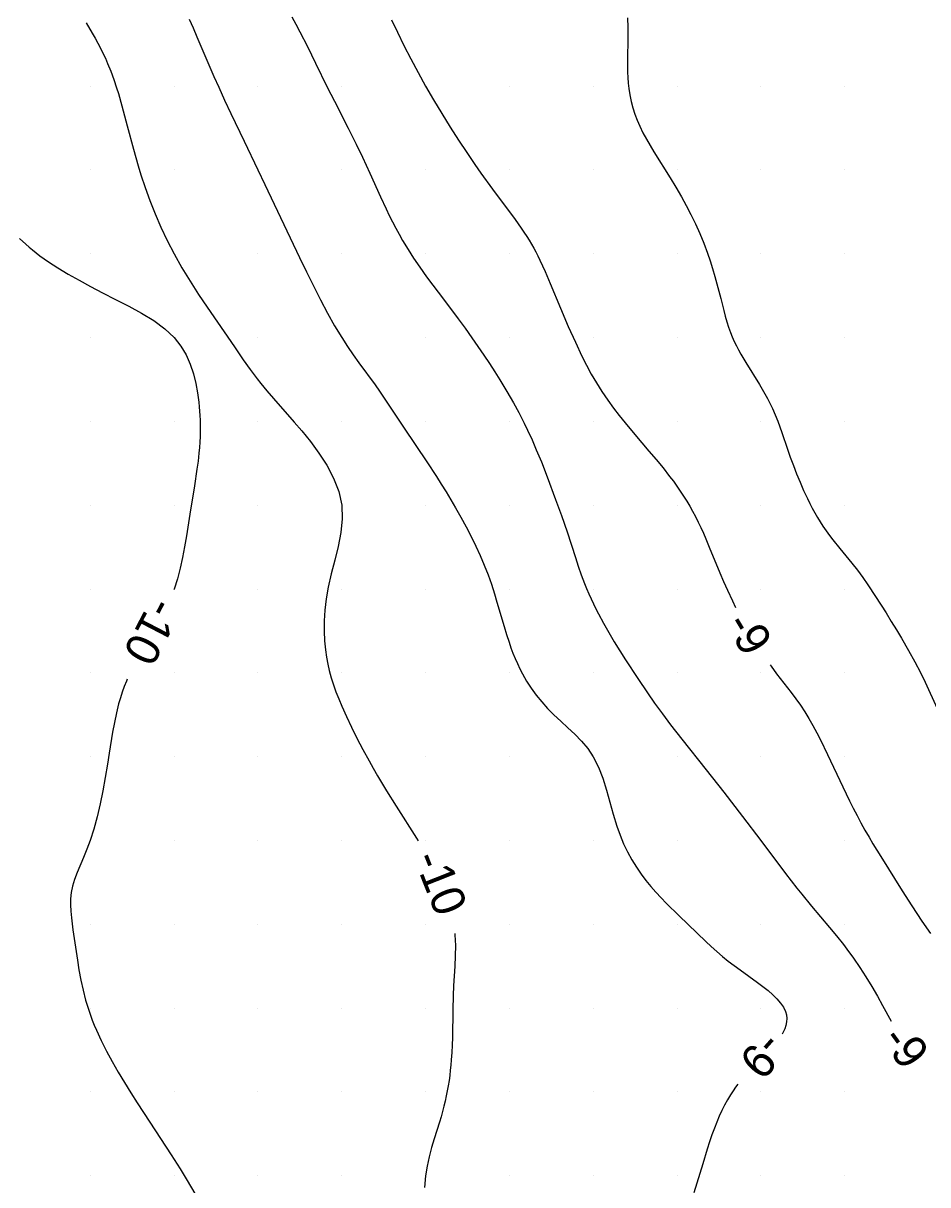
# Model space of a CAD drawing. Extents: x 2602990 to 2605851, y 618069 to 619180.
# Drawn here: x 2604456 to 2604510, y 618449.5 to 618518.8 of the extents above; entities that cross this region are included whole.
import ezdxf

# ---------------------------------------------------------------- set-up
doc = ezdxf.new("R2010")
doc.units = 0
for name, color, linetype in [('Default', 7, 'Continuous'), ('DTM Contours Minor', 7, 'Continuous'), ('DTM Contours Minor Text', 7, 'Continuous'), ('Exist DTM Scan Elevation Point', 7, 'Continuous')]:
    doc.layers.add(name, color=color, linetype=linetype)

# ---------------------------------------------------------------- blocks, each defined once
blk = doc.blocks.new('POINT_DISPLAY')
at = {"layer": 'Default'}
blk.add_line((0, 0), (0, 0), dxfattribs=at)

msp = doc.modelspace()

# ---------------------------------------------------------------- linework, layer by layer
at = {"layer": 'DTM Contours Minor'}
for points in [[(2604459.766, 618518.772), (2604460.126, 618518.161), (2604460.292, 618517.867), (2604460.452, 618517.571), (2604460.608, 618517.272), (2604460.758, 618516.968), (2604460.902, 618516.66), (2604461.04, 618516.348), (2604461.228, 618515.882), (2604461.404, 618515.402), (2604461.569, 618514.904), (2604461.679, 618514.552), (2604461.891, 618513.815), (2604462.21, 618512.623), (2604462.578, 618511.233), (2604462.716, 618510.742), (2604462.864, 618510.236), (2604463.025, 618509.716), (2604463.278, 618508.96), (2604463.56, 618508.182), (2604463.873, 618507.391), (2604464.217, 618506.592), (2604464.592, 618505.793), (2604465, 618505), (2604465.469, 618504.168), (2604465.963, 618503.357), (2604466.467, 618502.573), (2604466.97, 618501.823), (2604468.601, 618499.441), (2604469.126, 618498.676), (2604469.54, 618498.091), (2604469.954, 618497.534), (2604470.167, 618497.263), (2604470.534, 618496.815), (2604470.923, 618496.36), (2604472.171, 618494.953), (2604472.619, 618494.432), (2604473.136, 618493.798), (2604473.645, 618493.114), (2604474.116, 618492.387), (2604474.519, 618491.621), (2604474.824, 618490.823), (2604475, 618490), (2604475.031, 618489.187), (2604474.949, 618488.364), (2604474.789, 618487.536), (2604474.586, 618486.713), (2604474.374, 618485.899), (2604474.189, 618485.104), (2604474.068, 618484.413), (2604473.992, 618483.745), (2604473.954, 618483.105), (2604473.952, 618482.495), (2604473.978, 618481.919), (2604474.03, 618481.38), (2604474.093, 618480.941), (2604474.169, 618480.528), (2604474.257, 618480.139), (2604474.373, 618479.709), (2604474.503, 618479.295), (2604474.654, 618478.871), (2604474.82, 618478.448), (2604475, 618478.02), (2604475.277, 618477.398), (2604475.581, 618476.757), (2604475.91, 618476.098), (2604476.257, 618475.433), (2604476.63, 618474.748), (2604476.88, 618474.308), (2604477.139, 618473.86), (2604477.681, 618472.955), (2604478.242, 618472.051), (2604479.46, 618470.141), (2604479.559, 618469.98)], [(2604465.898, 618518.998), (2604466.132, 618518.482), (2604466.366, 618517.946), (2604467.378, 618515.575), (2604467.662, 618514.929), (2604468.014, 618514.157), (2604468.387, 618513.36), (2604469.176, 618511.709), (2604470, 618510), (2604470.412, 618509.137), (2604472.48, 618504.782), (2604472.896, 618503.922), (2604473.312, 618503.077), (2604473.73, 618502.254), (2604474.151, 618501.462), (2604474.574, 618500.708), (2604475, 618500), (2604475.341, 618499.474), (2604475.682, 618498.977), (2604476.02, 618498.503), (2604476.989, 618497.177), (2604477.246, 618496.811), (2604477.738, 618496.085), (2604478.72, 618494.606), (2604480.076, 618492.589), (2604480.654, 618491.706), (2604480.942, 618491.253), (2604481.229, 618490.794), (2604481.512, 618490.327), (2604481.792, 618489.853), (2604482.113, 618489.288), (2604482.423, 618488.717), (2604482.72, 618488.141), (2604483.002, 618487.565), (2604483.264, 618486.991), (2604483.506, 618486.421), (2604483.727, 618485.848), (2604483.928, 618485.281), (2604484.112, 618484.716), (2604484.261, 618484.226), (2604484.685, 618482.771), (2604484.829, 618482.296), (2604484.981, 618481.828), (2604485.094, 618481.502), (2604485.214, 618481.18), (2604485.342, 618480.862), (2604485.478, 618480.549), (2604485.625, 618480.24), (2604485.783, 618479.935), (2604486.032, 618479.505), (2604486.307, 618479.083), (2604486.607, 618478.671), (2604486.933, 618478.268), (2604487.283, 618477.875), (2604487.657, 618477.492), (2604488.064, 618477.109), (2604488.482, 618476.727), (2604488.898, 618476.336), (2604489.299, 618475.924), (2604489.671, 618475.483), (2604490, 618475), (2604490.317, 618474.38), (2604490.577, 618473.709), (2604490.797, 618473.004), (2604491.195, 618471.563), (2604491.409, 618470.863), (2604491.603, 618470.324), (2604491.818, 618469.809), (2604492.053, 618469.317), (2604492.307, 618468.849), (2604492.579, 618468.404), (2604492.866, 618467.982), (2604493.148, 618467.609), (2604493.44, 618467.253), (2604493.741, 618466.912), (2604494.048, 618466.584), (2604494.359, 618466.265), (2604495.138, 618465.497), (2604496.712, 618463.984), (2604497.039, 618463.68), (2604497.37, 618463.38), (2604497.709, 618463.088), (2604498.056, 618462.804), (2604498.404, 618462.536), (2604498.757, 618462.276), (2604499.796, 618461.533), (2604500.119, 618461.291), (2604500.428, 618461.046), (2604500.711, 618460.801), (2604500.963, 618460.554), (2604501.176, 618460.306), (2604501.346, 618460.056), (2604501.467, 618459.803), (2604501.524, 618459.597), (2604501.548, 618459.39), (2604501.539, 618459.182), (2604501.498, 618458.974), (2604501.429, 618458.766), (2604501.333, 618458.559), (2604501.27, 618458.453)], [(2604472.027, 618519.128), (2604472.267, 618518.689), (2604472.502, 618518.247), (2604472.951, 618517.368), (2604473.446, 618516.36), (2604474.136, 618514.943), (2604474.561, 618514.1), (2604475.395, 618512.482), (2604475.861, 618511.546), (2604476.234, 618510.762), (2604476.671, 618509.808), (2604477.31, 618508.391), (2604477.646, 618507.674), (2604477.834, 618507.291), (2604478.026, 618506.911), (2604478.224, 618506.533), (2604478.427, 618506.161), (2604478.635, 618505.792), (2604478.957, 618505.255), (2604479.289, 618504.736), (2604479.653, 618504.203), (2604480.065, 618503.63), (2604481.13, 618502.206), (2604481.947, 618501.113), (2604482.359, 618500.552), (2604482.764, 618499.987), (2604483.125, 618499.47), (2604483.475, 618498.956), (2604483.81, 618498.451), (2604484.131, 618497.955), (2604484.433, 618497.474), (2604484.856, 618496.778), (2604485.243, 618496.109), (2604485.562, 618495.523), (2604485.881, 618494.901), (2604486.091, 618494.467), (2604486.353, 618493.899), (2604486.609, 618493.311), (2604486.908, 618492.582), (2604487.251, 618491.701), (2604487.76, 618490.332), (2604488.105, 618489.38), (2604488.441, 618488.408), (2604488.938, 618486.876), (2604489.11, 618486.359), (2604489.292, 618485.842), (2604489.486, 618485.329), (2604489.609, 618485.024), (2604489.738, 618484.721), (2604489.873, 618484.42), (2604490.014, 618484.119), (2604490.16, 618483.818), (2604490.314, 618483.518), (2604490.613, 618482.96), (2604490.93, 618482.405), (2604491.258, 618481.855), (2604491.592, 618481.314), (2604491.929, 618480.785), (2604492.659, 618479.667), (2604493.24, 618478.807), (2604493.666, 618478.198), (2604494.137, 618477.546), (2604494.616, 618476.908), (2604495.294, 618476.039), (2604496.743, 618474.216), (2604497.796, 618472.875), (2604498.913, 618471.431), (2604500, 618470), (2604501.464, 618468.037), (2604501.807, 618467.588), (2604502.146, 618467.155), (2604502.438, 618466.791), (2604503.022, 618466.088), (2604504.1, 618464.814), (2604504.514, 618464.312), (2604504.925, 618463.793), (2604505.129, 618463.524), (2604505.517, 618462.989), (2604505.897, 618462.433), (2604506.266, 618461.865), (2604506.619, 618461.293), (2604506.954, 618460.723), (2604507.266, 618460.163), (2604507.764, 618459.218)], [(2604477.969, 618518.957), (2604478.33, 618518.209), (2604478.715, 618517.431), (2604479.122, 618516.631), (2604479.551, 618515.818), (2604480, 618515), (2604480.474, 618514.174), (2604480.963, 618513.358), (2604481.46, 618512.558), (2604481.96, 618511.781), (2604482.457, 618511.033), (2604482.945, 618510.32), (2604483.306, 618509.806), (2604483.998, 618508.847), (2604485.338, 618507.038), (2604485.701, 618506.533), (2604485.871, 618506.284), (2604486.034, 618506.037), (2604486.179, 618505.806), (2604486.317, 618505.575), (2604486.451, 618505.341), (2604486.579, 618505.105), (2604486.703, 618504.867), (2604486.822, 618504.624), (2604486.981, 618504.285), (2604487.136, 618503.939), (2604487.434, 618503.232), (2604488.042, 618501.762), (2604488.517, 618500.658), (2604488.937, 618499.727), (2604489.332, 618498.895), (2604489.603, 618498.355), (2604489.889, 618497.821), (2604490.039, 618497.555), (2604490.192, 618497.297), (2604490.35, 618497.039), (2604490.515, 618496.781), (2604490.687, 618496.522), (2604490.867, 618496.262), (2604491.213, 618495.786), (2604491.548, 618495.353), (2604491.905, 618494.909), (2604492.492, 618494.209), (2604493.329, 618493.228), (2604493.752, 618492.727), (2604494.165, 618492.224), (2604494.561, 618491.72), (2604494.781, 618491.427), (2604494.993, 618491.133), (2604495.196, 618490.84), (2604495.391, 618490.545), (2604495.578, 618490.249), (2604495.756, 618489.949), (2604495.931, 618489.637), (2604496.099, 618489.32), (2604496.261, 618488.998), (2604496.417, 618488.671), (2604496.57, 618488.336), (2604496.72, 618487.995), (2604496.927, 618487.507), (2604497.557, 618485.976), (2604497.779, 618485.451), (2604498.011, 618484.923), (2604498.301, 618484.298), (2604498.494, 618483.906)], [(2604492.047, 618519.073), (2604492.073, 618518.495), (2604492.075, 618517.932), (2604492.045, 618516.506), (2604492.045, 618516.167), (2604492.051, 618515.833), (2604492.065, 618515.506), (2604492.089, 618515.184), (2604492.124, 618514.866), (2604492.186, 618514.473), (2604492.267, 618514.086), (2604492.368, 618513.705), (2604492.487, 618513.331), (2604492.625, 618512.963), (2604492.779, 618512.601), (2604492.968, 618512.212), (2604493.174, 618511.829), (2604493.393, 618511.451), (2604493.621, 618511.077), (2604494.599, 618509.538), (2604494.937, 618508.981), (2604495.273, 618508.394), (2604495.553, 618507.877), (2604495.828, 618507.337), (2604496.097, 618506.779), (2604496.353, 618506.207), (2604496.594, 618505.627), (2604496.815, 618505.043), (2604496.976, 618504.576), (2604497.122, 618504.112), (2604497.258, 618503.653), (2604497.382, 618503.201), (2604497.609, 618502.326), (2604497.789, 618501.612), (2604497.88, 618501.27), (2604497.974, 618500.939), (2604498.076, 618500.618), (2604498.186, 618500.309), (2604498.296, 618500.037), (2604498.415, 618499.773), (2604498.541, 618499.516), (2604498.673, 618499.264), (2604498.81, 618499.018), (2604499.112, 618498.506), (2604499.922, 618497.196), (2604500.166, 618496.786), (2604500.397, 618496.373), (2604500.506, 618496.163), (2604500.694, 618495.769), (2604500.854, 618495.396), (2604501.006, 618495.008), (2604501.244, 618494.342), (2604501.587, 618493.342), (2604501.758, 618492.862), (2604501.941, 618492.37), (2604502.135, 618491.871), (2604502.339, 618491.372), (2604502.553, 618490.88), (2604502.776, 618490.4), (2604502.921, 618490.106), (2604503.07, 618489.819), (2604503.223, 618489.54), (2604503.379, 618489.269), (2604503.54, 618489.005), (2604503.704, 618488.75), (2604503.897, 618488.468), (2604504.094, 618488.194), (2604504.295, 618487.929), (2604504.704, 618487.414), (2604505.42, 618486.542), (2604505.757, 618486.118), (2604506.076, 618485.69), (2604506.38, 618485.256), (2604506.841, 618484.561), (2604507.468, 618483.58), (2604507.783, 618483.072), (2604508.092, 618482.564), (2604508.391, 618482.062), (2604508.809, 618481.339), (2604509.182, 618480.658), (2604509.513, 618480.017), (2604509.792, 618479.439), (2604510.522, 618477.869)], [(2604455.791, 618505.901), (2604456.157, 618505.564), (2604456.352, 618505.395), (2604456.556, 618505.226), (2604456.77, 618505.055), (2604456.996, 618504.884), (2604457.51, 618504.521), (2604458.074, 618504.155), (2604458.684, 618503.786), (2604459.333, 618503.416), (2604460.015, 618503.045), (2604460.726, 618502.676), (2604461.512, 618502.28), (2604462.301, 618501.876), (2604463.068, 618501.455), (2604463.79, 618501.009), (2604464.442, 618500.527), (2604465, 618500), (2604465.398, 618499.497), (2604465.716, 618498.962), (2604465.964, 618498.405), (2604466.154, 618497.835), (2604466.296, 618497.263), (2604466.4, 618496.697), (2604466.441, 618496.419), (2604466.475, 618496.146), (2604466.503, 618495.875), (2604466.526, 618495.608), (2604466.542, 618495.343), (2604466.554, 618495.081), (2604466.561, 618494.751), (2604466.561, 618494.424), (2604466.553, 618494.097), (2604466.538, 618493.77), (2604466.516, 618493.443), (2604466.486, 618493.114), (2604466.432, 618492.636), (2604466.367, 618492.151), (2604466.212, 618491.159), (2604465.938, 618489.475), (2604465.735, 618488.166), (2604465.629, 618487.523), (2604465.509, 618486.878), (2604465.368, 618486.237), (2604465.2, 618485.609), (2604465, 618485), (2604464.979, 618484.949)], [(2604500.547, 618480.478), (2604500.608, 618480.393), (2604500.941, 618479.948), (2604501.808, 618478.821), (2604502.088, 618478.445), (2604502.358, 618478.066), (2604502.617, 618477.678), (2604502.868, 618477.271), (2604503.105, 618476.854), (2604503.332, 618476.429), (2604503.55, 618475.998), (2604503.972, 618475.124), (2604504.883, 618473.197), (2604505.288, 618472.37), (2604505.511, 618471.93), (2604505.738, 618471.491), (2604505.971, 618471.055), (2604506.209, 618470.621), (2604506.454, 618470.191), (2604506.681, 618469.804), (2604507.148, 618469.037), (2604508.435, 618466.998), (2604509.012, 618466.098), (2604509.61, 618465.192), (2604510.115, 618464.453)], [(2604462.213, 618479.632), (2604462.159, 618479.505), (2604462.031, 618479.183), (2604461.911, 618478.852), (2604461.799, 618478.511), (2604461.695, 618478.157), (2604461.561, 618477.617), (2604461.441, 618477.048), (2604461.332, 618476.455), (2604461.128, 618475.202), (2604461.024, 618474.548), (2604460.892, 618473.763), (2604460.749, 618472.97), (2604460.59, 618472.184), (2604460.414, 618471.417), (2604460.218, 618470.685), (2604460, 618470), (2604459.803, 618469.476), (2604459.6, 618468.989), (2604459.219, 618468.096), (2604459.063, 618467.679), (2604458.942, 618467.273), (2604458.87, 618466.9), (2604458.834, 618466.529), (2604458.827, 618466.156), (2604458.844, 618465.779), (2604458.879, 618465.396), (2604458.972, 618464.67), (2604459.232, 618462.861), (2604459.328, 618462.276), (2604459.439, 618461.678), (2604459.571, 618461.074), (2604459.728, 618460.468), (2604459.816, 618460.171), (2604459.912, 618459.874), (2604460.014, 618459.578), (2604460.125, 618459.281), (2604460.244, 618458.984), (2604460.37, 618458.685), (2604460.657, 618458.063), (2604460.974, 618457.437), (2604461.315, 618456.811), (2604461.675, 618456.187), (2604462.047, 618455.568), (2604462.427, 618454.956), (2604462.809, 618454.355), (2604463.56, 618453.196), (2604464.834, 618451.255), (2604465.362, 618450.423), (2604465.786, 618449.725), (2604466.501, 618448.504)], [(2604481.744, 618464.453), (2604481.753, 618464.37), (2604481.779, 618463.745), (2604481.772, 618463.125), (2604481.745, 618462.512), (2604481.673, 618461.325), (2604481.648, 618460.749), (2604481.627, 618459.908), (2604481.599, 618458.252), (2604481.585, 618457.799), (2604481.565, 618457.353), (2604481.537, 618456.912), (2604481.511, 618456.6), (2604481.479, 618456.291), (2604481.442, 618455.983), (2604481.4, 618455.678), (2604481.351, 618455.373), (2604481.297, 618455.068), (2604481.237, 618454.763), (2604481.17, 618454.456), (2604481.097, 618454.146), (2604481.017, 618453.833), (2604480.929, 618453.515), (2604480.834, 618453.191), (2604480.519, 618452.199), (2604480.361, 618451.678), (2604480.215, 618451.138), (2604480.091, 618450.58), (2604480, 618450), (2604479.945, 618449.3)], [(2604498.622, 618455.465), (2604498.492, 618455.286), (2604498.341, 618455.063), (2604498.195, 618454.835), (2604498.014, 618454.529), (2604497.841, 618454.213), (2604497.677, 618453.886), (2604497.521, 618453.55), (2604497.372, 618453.204), (2604497.231, 618452.849), (2604497.08, 618452.439), (2604496.936, 618452.018), (2604496.798, 618451.59), (2604496.531, 618450.715), (2604496.013, 618448.991)]]:
    msp.add_lwpolyline(points, dxfattribs=at)

# ---------------------------------------------------------------- block references
at = {"layer": 'Exist DTM Scan Elevation Point', "xscale": 1.3123333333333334, "yscale": 1.3123333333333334}
for p in [(2604460, 618515), (2604465, 618515), (2604470, 618515), (2604475, 618515), (2604480, 618515), (2604485, 618515), (2604490, 618515), (2604495, 618515), (2604500, 618515), (2604505, 618515), (2604460, 618510), (2604465, 618510), (2604470, 618510), (2604475, 618510), (2604480, 618510), (2604485, 618510), (2604490, 618510), (2604495, 618510), (2604500, 618510), (2604505, 618510), (2604460, 618505), (2604465, 618505), (2604470, 618505), (2604475, 618505), (2604480, 618505), (2604485, 618505), (2604490, 618505), (2604495, 618505), (2604500, 618505), (2604505, 618505), (2604460, 618500), (2604465, 618500), (2604470, 618500), (2604475, 618500), (2604480, 618500), (2604485, 618500), (2604490, 618500), (2604495, 618500), (2604500, 618500), (2604505, 618500), (2604460, 618495), (2604465, 618495), (2604470, 618495), (2604475, 618495), (2604480, 618495), (2604485, 618495), (2604490, 618495), (2604495, 618495), (2604500, 618495), (2604505, 618495), (2604460, 618490), (2604465, 618490), (2604470, 618490), (2604475, 618490), (2604480, 618490), (2604485, 618490), (2604490, 618490), (2604495, 618490), (2604500, 618490), (2604505, 618490), (2604460, 618485), (2604465, 618485), (2604470, 618485), (2604475, 618485), (2604480, 618485), (2604485, 618485), (2604490, 618485), (2604495, 618485), (2604500, 618485), (2604505, 618485), (2604460, 618480), (2604465, 618480), (2604470, 618480), (2604475, 618480), (2604480, 618480), (2604485, 618480), (2604490, 618480), (2604495, 618480), (2604500, 618480), (2604505, 618480), (2604460, 618475), (2604465, 618475), (2604470, 618475), (2604475, 618475), (2604480, 618475), (2604485, 618475), (2604490, 618475), (2604495, 618475), (2604500, 618475), (2604505, 618475), (2604460, 618470), (2604465, 618470), (2604470, 618470), (2604475, 618470), (2604480, 618470), (2604485, 618470), (2604490, 618470), (2604495, 618470), (2604500, 618470), (2604505, 618470), (2604460, 618465), (2604465, 618465), (2604470, 618465), (2604475, 618465), (2604480, 618465), (2604485, 618465), (2604490, 618465), (2604495, 618465), (2604500, 618465), (2604505, 618465), (2604460, 618460), (2604465, 618460), (2604470, 618460), (2604475, 618460), (2604480, 618460), (2604485, 618460), (2604490, 618460), (2604495, 618460), (2604500, 618460), (2604505, 618460), (2604460, 618455), (2604465, 618455), (2604470, 618455), (2604475, 618455), (2604480, 618455), (2604485, 618455), (2604490, 618455), (2604495, 618455), (2604500, 618455), (2604505, 618455), (2604460, 618450), (2604465, 618450), (2604470, 618450), (2604475, 618450), (2604480, 618450), (2604485, 618450), (2604490, 618450), (2604495, 618450), (2604500, 618450), (2604505, 618450)]:
    msp.add_blockref('POINT_DISPLAY', p, dxfattribs=at)

# ---------------------------------------------------------------- texts
at = {"layer": 'DTM Contours Minor Text'}
for s, rotation, p in [('-10', 242.51311, (2604463.701, 618484.625)), ('-9', 300.91923, (2604497.834, 618482.898)), ('-10', 291.572, (2604479.267, 618468.941)), ('-9', 306.03591, (2604507.133, 618458.118)), ('-9', 228.45068, (2604500.183, 618458.719))]:
    msp.add_text(s, height=2, rotation=rotation, dxfattribs=at).set_placement(p)

doc.saveas('drawing.dxf')
